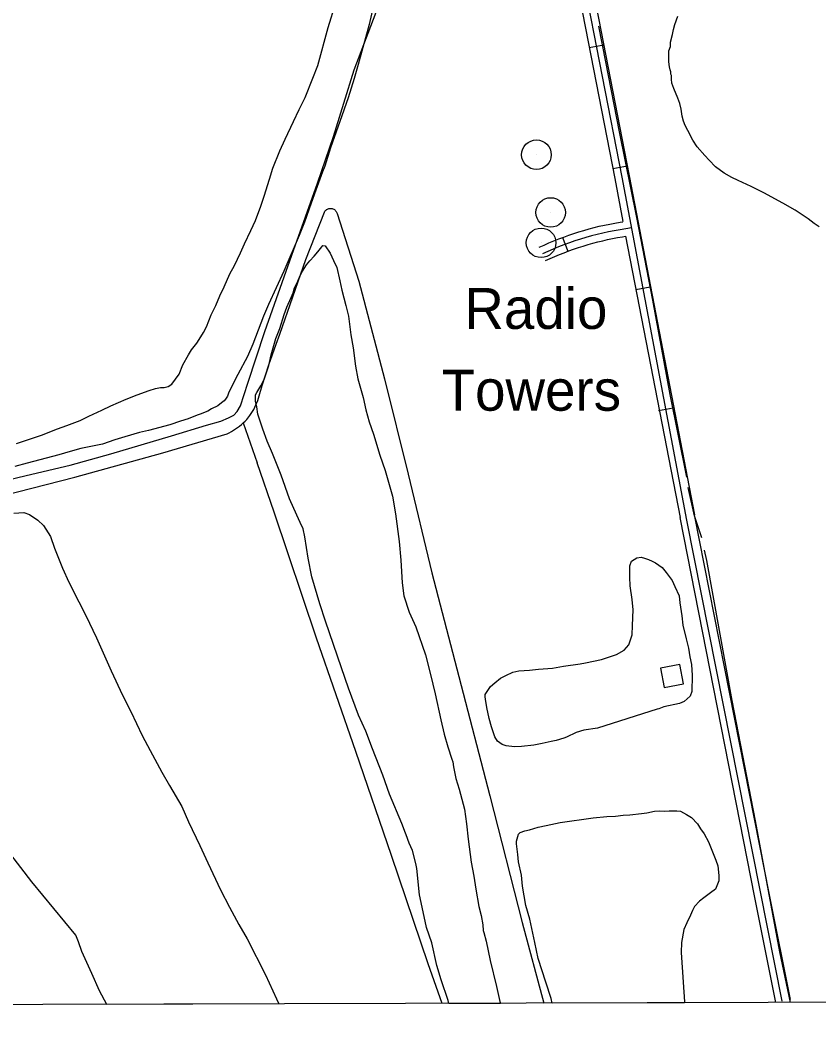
# Model space of a CAD drawing. Extents: x 3361039 to 3398939, y 576572 to 602007.
# Drawn here: x 3377858 to 3379478, y 581957 to 583990 of the extents above; entities that cross this region are included whole.
import ezdxf

# ---------------------------------------------------------------- set-up
doc = ezdxf.new("R2010")
doc.units = 0
for name, color, linetype in [('V-BLDG-OTLN', 7, 'Continuous'), ('V-DTCH-CNTR', 7, 'Continuous'), ('V-GRID-FRAM', 7, 'Continuous'), ('V-ROAD-CNTR', 7, 'Continuous'), ('V-SITE-VEGE', 7, 'Continuous'), ('V-TOPO-SHOR', 7, 'Continuous'), ('V-TOPO-TOWR', 7, 'Continuous'), ('V-TOPO-TOWR-IDEN', 7, 'Continuous')]:
    doc.layers.add(name, color=color, linetype=linetype)

msp = doc.modelspace()

# ---------------------------------------------------------------- linework, layer by layer
at = {"layer": 'V-BLDG-OTLN'}
msp.add_lwpolyline([(3379202.9, 582642.9), (3379195.7, 582682.3), (3379156.3, 582675), (3379163.6, 582635.7)], close=True, dxfattribs=at)
at = {"layer": 'V-DTCH-CNTR'}
msp.add_line((3378310.3, 583172.7), (3378338.2, 583091.4), dxfattribs=at)
for points in [[(3377823.2, 583025.4), (3377968.9, 583062.5), (3378147.4, 583112.2), (3378277.4, 583150.7), (3378281.9, 583152.8), (3378286.3, 583155.1), (3378290.6, 583157.6), (3378294.8, 583160.3), (3378298.9, 583163.1), (3378302.9, 583166.2), (3378306.7, 583169.3), (3378310.3, 583172.7), (3378313.9, 583176.2), (3378317.2, 583179.9), (3378323.5, 583187.6), (3378329, 583195.8), (3378331.6, 583200.1), (3378336, 583209), (3378339.7, 583218.2), (3378341.2, 583223), (3378342.6, 583227.7), (3378348.9, 583248.8), (3378355.6, 583269.7), (3378362.4, 583290.6), (3378369.5, 583311.4), (3378376.8, 583332.2), (3378384.3, 583352.8), (3378436.9, 583504.4), (3378475, 583600.6), (3378475.8, 583602.1), (3378476.9, 583603.4), (3378478.1, 583604.6), (3378479.4, 583605.6), (3378480.8, 583606.5), (3378482.3, 583607.2), (3378483.9, 583607.7), (3378485.6, 583607.9), (3378487.2, 583608), (3378488.9, 583607.9), (3378490.6, 583607.6), (3378492.1, 583607.1), (3378493.7, 583606.4), (3378495.1, 583605.5), (3378496.4, 583604.5), (3378497.5, 583603.3), (3378498.6, 583601.9), (3378499.4, 583600.5), (3378500.1, 583599)], [(3378500.1, 583599), (3378500.5, 583597.3), (3378544.7, 583460.1), (3378597, 583262), (3378644.6, 583068.6), (3378692.8, 582868.5), (3378747.7, 582658), (3378810.6, 582415.6), (3378876.1, 582158.9), (3378919.6, 581995)], [(3378713.4, 581994.4), (3378685.2, 582074.9), (3378610.6, 582295), (3378538.7, 582505.5), (3378458.7, 582735.8), (3378372.8, 582991.3), (3378338.2, 583091.4)]]:
    msp.add_lwpolyline(points, dxfattribs=at)
at = {"layer": 'V-GRID-FRAM'}
msp.add_lwpolyline([(3365114.8, 600140.3), (3396720.3, 600227.7), (3396778.5, 582044.3), (3365157.1, 581956.9), (3365114.8, 600140.3)], dxfattribs=at)
at = {"layer": 'V-ROAD-CNTR'}
for p, q in [((3379041.6, 583939.2), (3379012.1, 583933.5)), ((3379089.4, 583693.8), (3379059.9, 583688.1)), ((3378957.7, 583548.9), (3378968.3, 583520.9)), ((3379135.8, 583448.1), (3379106.3, 583442.5)), ((3379182.1, 583202.4), (3379152.6, 583196.9))]:
    msp.add_line(p, q, dxfattribs=at)
for points in [[(3378927.6, 584477.9), (3378944, 584282.9), (3379063.8, 583668.4), (3379080.1, 583581.5)], [(3379209.6, 582975.6), (3379078.5, 583671.2), (3378958.9, 584284.9), (3378942.6, 584479.1)], [(3378957.5, 584480.4), (3378973.8, 584287), (3379093.2, 583674), (3379225.6, 582986.2)], [(3378910.6, 583529.1), (3378920.3, 583533.6), (3378930.2, 583537.9), (3378940.1, 583542), (3378950.1, 583546.1), (3378960.2, 583549.9), (3378970.3, 583553.5), (3378980.5, 583557), (3378990.8, 583560.3), (3379001.1, 583563.3), (3379011.5, 583566.3), (3379021.9, 583569), (3379032.3, 583571.6), (3379042.9, 583574), (3379053.4, 583576.1), (3379064, 583578.1), (3379074.5, 583580), (3379080.3, 583580.8)], [(3378923.3, 583501.9), (3378932.7, 583506.3), (3378942, 583510.3), (3378951.5, 583514.3), (3378961, 583518.1), (3378970.6, 583521.7), (3378980.2, 583525.2), (3378989.9, 583528.5), (3378999.7, 583531.6), (3379009.5, 583534.5), (3379019.4, 583537.3), (3379029.3, 583539.9), (3379039.2, 583542.4), (3379049.2, 583544.6), (3379059.2, 583546.7), (3379069.3, 583548.6), (3379079.4, 583550.3), (3379085.8, 583551.3)], [(3379085.7, 583551.8), (3379196.2, 582980.4)], [(3379419.8, 582002.4), (3379377.2, 582215.1), (3379225.6, 582986.2)], [(3379390.3, 581996.5), (3379347.8, 582209.3), (3379196.2, 582980.4)], [(3379403.2, 581999.4), (3379209.6, 582975.6)]]:
    msp.add_lwpolyline(points, dxfattribs=at)
msp.add_arc((3379173.6, 582970.9), 602.1, 97.2231, 115.2341, dxfattribs=at)
at = {"layer": 'V-SITE-VEGE'}
for p, q in [((3378482.6, 583974.8), (3378497.8, 584024.9)), ((3378576.4, 584028.9), (3378565.8, 583981.3)), ((3378565.8, 583981.3), (3378543.3, 583899.7)), ((3378461.5, 583898.3), (3378482.6, 583974.8)), ((3378451.6, 583872), (3378461.5, 583898.3)), ((3378543.3, 583899.7), (3378535.4, 583871.4)), ((3378435.9, 583832.8), (3378451.6, 583872)), ((3378535.4, 583871.4), (3378522.9, 583832.2)), ((3378423.5, 583808.4), (3378435.9, 583832.8)), ((3378522.9, 583832.2), (3378506.4, 583784)), ((3378412.4, 583784), (3378423.5, 583808.4)), ((3378395.4, 583748.7), (3378412.4, 583784)), ((3378506.4, 583784), (3378498.5, 583763.4)), ((3378498.5, 583763.4), (3378487.4, 583730.7)), ((3378384.3, 583725), (3378395.4, 583748.7)), ((3378370.5, 583689.6), (3378384.3, 583725)), ((3378487.4, 583730.7), (3378475.5, 583694)), ((3378363.3, 583667.1), (3378370.5, 583689.6)), ((3378470.9, 583682.5), (3378457.8, 583645.2)), ((3378475.5, 583694), (3378470.9, 583682.5)), ((3378352.7, 583633.1), (3378363.3, 583667.1)), ((3378457.8, 583645.2), (3378447.9, 583618.9)), ((3378346.1, 583612.5), (3378352.7, 583633.1)), ((3378447.9, 583618.9), (3378434.8, 583579.7)), ((3378335, 583583.6), (3378346.1, 583612.5)), ((3378325.8, 583563.1), (3378335, 583583.6)), ((3378434.8, 583579.7), (3378423.6, 583552.7)), ((3378312.7, 583536.1), (3378325.8, 583563.1)), ((3378423.6, 583552.7), (3378392.9, 583480.8)), ((3378304.9, 583518.1), (3378312.7, 583536.1)), ((3378469.9, 583529.8), (3378471.8, 583532.4)), ((3378471.8, 583532.4), (3378476.3, 583531.7)), ((3378292.5, 583492.4), (3378304.9, 583518.1)), ((3378454.3, 583511.3), (3378461.4, 583519.6)), ((3378461.4, 583519.6), (3378469.9, 583529.8)), ((3378476.3, 583531.7), (3378486.5, 583516.8)), ((3378486.5, 583516.8), (3378493.5, 583502)), ((3378283.3, 583475.1), (3378292.5, 583492.4)), ((3378430.2, 583480.5), (3378438.7, 583493.4)), ((3378438.7, 583493.4), (3378445.2, 583501.7)), ((3378445.2, 583501.7), (3378454.3, 583511.3)), ((3378493.5, 583502), (3378499.8, 583487.8)), ((3378271.6, 583448.8), (3378283.3, 583475.1)), ((3378392.9, 583480.8), (3378361.5, 583412.7)), ((3378419.1, 583455.5), (3378425.6, 583471.5)), ((3378425.6, 583471.5), (3378430.2, 583480.5)), ((3378499.8, 583487.8), (3378506.1, 583461.3)), ((3378414.5, 583446.5), (3378419.1, 583455.5)), ((3378506.1, 583461.3), (3378510.5, 583442)), ((3378263.1, 583430.2), (3378271.6, 583448.8)), ((3378407.3, 583427.2), (3378411.2, 583436.9)), ((3378411.2, 583436.9), (3378414.5, 583446.5)), ((3378510.5, 583442), (3378518.6, 583411)), ((3378245.4, 583391.7), (3378254.5, 583410.9)), ((3378254.5, 583410.9), (3378263.1, 583430.2)), ((3378361.5, 583412.7), (3378351.6, 583389)), ((3378398.8, 583407.3), (3378407.3, 583427.2)), ((3378518.6, 583411), (3378523.6, 583389.1)), ((3378235.6, 583367.9), (3378245.4, 583391.7)), ((3378384.3, 583364.3), (3378393.5, 583392.6)), ((3378393.5, 583392.6), (3378398.8, 583407.3)), ((3378351.6, 583389), (3378330, 583332.5)), ((3378523.6, 583389.1), (3378528.5, 583351.7)), ((3378221.2, 583341.6), (3378229.7, 583356.3)), ((3378229.7, 583356.3), (3378235.6, 583367.9)), ((3378376.4, 583343.7), (3378384.3, 583364.3)), ((3378528.5, 583351.7), (3378533.5, 583325.2)), ((3378205.6, 583321.1), (3378216, 583334.5)), ((3378216, 583334.5), (3378221.2, 583341.6)), ((3378330, 583332.5), (3378318.9, 583307.4)), ((3378367.2, 583310.9), (3378376.4, 583343.7)), ((3378188, 583290.3), (3378199.1, 583310.8)), ((3378199.1, 583310.8), (3378205.6, 583321.1)), ((3378361.9, 583289.1), (3378367.2, 583310.9)), ((3378533.5, 583325.2), (3378537.7, 583287.8)), ((3378180.1, 583271.7), (3378188, 583290.3)), ((3378318.9, 583307.4), (3378299.3, 583270.8)), ((3378352.7, 583260.8), (3378361.9, 583289.1)), ((3378165.2, 583251.2), (3378180.1, 583271.7)), ((3378299.3, 583270.8), (3378281, 583234.9)), ((3378537.7, 583287.8), (3378542.7, 583262.1)), ((3378158.1, 583246.7), (3378165.2, 583251.2)), ((3378337.7, 583234.5), (3378346.1, 583248)), ((3378346.1, 583248), (3378352.7, 583260.8)), ((3378542.7, 583262.1), (3378553.4, 583224)), ((3378072.9, 583220.9), (3378094.8, 583229.8)), ((3378094.8, 583229.8), (3378119.4, 583238.6)), ((3378119.4, 583238.6), (3378132.3, 583242.4)), ((3378132.3, 583242.4), (3378142.6, 583244.2)), ((3378142.6, 583244.2), (3378149.7, 583244.8)), ((3378149.7, 583244.8), (3378158.1, 583246.7)), ((3378278.4, 583227.2), (3378274.5, 583220.8)), ((3378281, 583234.9), (3378278.4, 583227.2)), ((3378335, 583217.1), (3378335.1, 583229.4)), ((3378335.1, 583229.4), (3378337.7, 583234.5)), ((3378023.8, 583198.7), (3378041.9, 583207.6)), ((3378041.9, 583207.6), (3378072.9, 583220.9)), ((3378258.9, 583207.4), (3378246, 583201)), ((3378266, 583213.1), (3378258.9, 583207.4)), ((3378271.9, 583217.6), (3378266, 583213.1)), ((3378274.5, 583220.8), (3378271.9, 583217.6)), ((3378337.5, 583205.5), (3378335, 583217.1)), ((3378553.4, 583224), (3378559, 583199.5)), ((3377997.3, 583186), (3378023.8, 583198.7)), ((3378216.9, 583188.3), (3378198.8, 583180.7)), ((3378222.7, 583190.2), (3378216.9, 583188.3)), ((3378238.2, 583196.6), (3378222.7, 583190.2)), ((3378246, 583201), (3378238.2, 583196.6)), ((3378339.9, 583190.1), (3378337.5, 583205.5)), ((3378350, 583159.7), (3378339.9, 583190.1)), ((3378559, 583199.5), (3378565.9, 583174.9)), ((3377933.3, 583160.7), (3377952.7, 583167.6)), ((3377952.7, 583167.6), (3377979.2, 583177.8)), ((3377979.2, 583177.8), (3377997.3, 583186)), ((3378161.4, 583168.8), (3378118.2, 583157.5)), ((3378183.3, 583176.3), (3378161.4, 583168.8)), ((3378198.8, 583180.7), (3378183.3, 583176.3)), ((3378565.9, 583174.9), (3378574.1, 583149.8)), ((3377850.1, 583131), (3377901.1, 583148)), ((3377901.1, 583148), (3377933.3, 583160.7)), ((3378100.1, 583153.1), (3378069.8, 583144.3)), ((3378118.2, 583157.5), (3378100.1, 583153.1)), ((3378358.9, 583135.8), (3378350, 583159.7)), ((3378574.1, 583149.8), (3378587.3, 583107.2)), ((3378007.8, 583126), (3377980.7, 583120.4)), ((3378024.6, 583129.8), (3378007.8, 583126)), ((3378049.8, 583138), (3378024.6, 583129.8)), ((3378069.8, 583144.3), (3378049.8, 583138)), ((3378369.7, 583110.6), (3378358.9, 583135.8)), ((3377936.2, 583107.9), (3377872.3, 583090.9)), ((3377959.4, 583114.8), (3377936.2, 583107.9)), ((3377980.7, 583120.4), (3377959.4, 583114.8)), ((3378387.4, 583066.7), (3378369.7, 583110.6)), ((3378587.3, 583107.2), (3378598.1, 583076.2)), ((3377872.3, 583090.9), (3377847.1, 583084)), ((3378404.4, 583018.3), (3378387.4, 583066.7)), ((3378598.1, 583076.2), (3378613.2, 583023.9)), ((3378613.2, 583023.9), (3378619.3, 582987.8)), ((3378419, 582985.3), (3378404.4, 583018.3)), ((3377845.2, 582989.4), (3377865.2, 582990.5)), ((3377865.2, 582990.5), (3377876.7, 582986.6)), ((3377876.7, 582986.6), (3377894, 582975.5)), ((3378426, 582970.5), (3378419, 582985.3)), ((3378619.3, 582987.8), (3378626.7, 582931.7)), ((3377894, 582975.5), (3377904.9, 582964.5)), ((3377904.9, 582964.5), (3377919.6, 582941.8)), ((3378431.7, 582957.5), (3378426, 582970.5)), ((3378435.5, 582941.4), (3378431.7, 582957.5)), ((3377919.6, 582941.8), (3377927.8, 582918.6)), ((3378442.2, 582898.2), (3378435.5, 582941.4)), ((3378626.7, 582931.7), (3378629.6, 582894.3)), ((3377927.8, 582918.6), (3377943.6, 582877.9)), ((3378449.1, 582860.2), (3378442.2, 582898.2)), ((3378629.6, 582894.3), (3378632.5, 582847.9)), ((3377943.6, 582877.9), (3377956.3, 582849.5)), ((3377956.3, 582849.5), (3377976.6, 582809.4)), ((3378465.4, 582805.3), (3378449.1, 582860.2)), ((3378632.5, 582847.9), (3378636.2, 582821.5)), ((3378636.2, 582821.5), (3378646.9, 582788.6)), ((3377976.6, 582809.4), (3377991.2, 582781.6)), ((3378476.8, 582770.5), (3378465.4, 582805.3)), ((3377991.2, 582781.6), (3378012.8, 582736.4)), ((3378646.9, 582788.6), (3378660.2, 582758.9)), ((3378509.6, 582675.5), (3378476.8, 582770.5)), ((3378660.2, 582758.9), (3378679.8, 582702.1)), ((3378012.8, 582736.4), (3378042.6, 582669.2)), ((3378679.8, 582702.1), (3378689.8, 582662)), ((3378042.6, 582669.2), (3378065.4, 582620.1)), ((3378523.5, 582634.2), (3378509.6, 582675.5)), ((3378689.8, 582662), (3378699.2, 582622.7)), ((3378065.4, 582620.1), (3378082, 582587.1)), ((3378544.3, 582579.3), (3378523.5, 582634.2)), ((3378699.2, 582622.7), (3378711.1, 582569.8)), ((3378082, 582587.1), (3378105.4, 582538)), ((3378558.9, 582547), (3378544.3, 582579.3)), ((3378711.1, 582569.8), (3378718, 582540.8)), ((3378105.4, 582538), (3378121.3, 582507.6)), ((3378572.2, 582510.9), (3378558.9, 582547)), ((3378718, 582540.8), (3378724.9, 582515)), ((3378121.3, 582507.6), (3378144.9, 582463.6)), ((3378593.1, 582457.9), (3378572.2, 582510.9)), ((3378724.9, 582515), (3378733.1, 582490.4)), ((3378733.1, 582490.4), (3378735.6, 582484.6)), ((3378735.6, 582484.6), (3378736.8, 582474.9)), ((3378736.8, 582474.9), (3378741.2, 582451.1)), ((3378144.9, 582463.6), (3378160.8, 582436.5)), ((3378607, 582419.2), (3378593.1, 582457.9)), ((3378160.8, 582436.5), (3378185.6, 582394.4)), ((3378741.2, 582451.1), (3378748.1, 582429.1)), ((3378631.7, 582359.8), (3378607, 582419.2)), ((3378748.1, 582429.1), (3378758.8, 582389.1)), ((3378185.6, 582394.4), (3378199.5, 582363.4)), ((3378758.8, 582389.1), (3378763.1, 582358.8)), ((3379020.1, 582371.2), (3379047.8, 582374.2)), ((3379047.8, 582374.2), (3379065.2, 582374.7)), ((3379065.2, 582374.7), (3379080.7, 582376.6)), ((3379080.7, 582376.6), (3379094.2, 582377.1)), ((3379094.2, 582377.1), (3379118.1, 582380.2)), ((3379118.1, 582380.2), (3379129, 582381.4)), ((3379129, 582381.4), (3379144.5, 582384.5)), ((3379144.5, 582384.5), (3379153.5, 582385.1)), ((3379153.5, 582385.1), (3379164.5, 582385)), ((3379164.5, 582385), (3379174.2, 582385.6)), ((3379174.2, 582385.6), (3379189.6, 582385.5)), ((3379189.6, 582385.5), (3379197.3, 582384.8)), ((3379197.3, 582384.8), (3379209.5, 582378.2)), ((3379209.5, 582378.2), (3379219.1, 582371.7)), ((3378199.5, 582363.4), (3378222.4, 582315)), ((3378639.3, 582340.4), (3378631.7, 582359.8)), ((3378763.1, 582358.8), (3378766.7, 582327.9)), ((3378908.6, 582352), (3378924.7, 582355.8)), ((3378924.7, 582355.8), (3378953.1, 582362)), ((3378953.1, 582362), (3378971.8, 582364.5)), ((3378971.8, 582364.5), (3379000.8, 582368.8)), ((3379000.8, 582368.8), (3379020.1, 582371.2)), ((3379219.1, 582371.7), (3379231.3, 582358.8)), ((3379231.3, 582358.8), (3379237.7, 582349.1)), ((3378640.5, 582336.5), (3378639.3, 582340.4)), ((3378646.9, 582319.7), (3378640.5, 582336.5)), ((3378864.6, 582324), (3378868.5, 582338.1)), ((3378868.5, 582338.1), (3378871.8, 582341.3)), ((3378871.8, 582341.3), (3378881.5, 582345.1)), ((3378881.5, 582345.1), (3378890.5, 582347)), ((3378890.5, 582347), (3378908.6, 582352)), ((3379237.7, 582349.1), (3379244.7, 582338.7)), ((3379244.7, 582338.7), (3379253.6, 582322.5)), ((3378222.4, 582315), (3378238.2, 582280.1)), ((3378653.2, 582304.9), (3378646.9, 582319.7)), ((3378766.7, 582327.9), (3378772.8, 582281.5)), ((3378864.5, 582318.2), (3378864.6, 582324)), ((3378867, 582296.9), (3378864.5, 582318.2)), ((3379253.6, 582322.5), (3379268.8, 582285.1)), ((3377881.8, 582241.3), (3377830.1, 582308.1)), ((3378660.1, 582278.4), (3378653.2, 582304.9)), ((3378868.8, 582282.1), (3378867, 582296.9)), ((3378238.2, 582280.1), (3378264.3, 582225.1)), ((3378662, 582268.1), (3378660.1, 582278.4)), ((3378772.8, 582281.5), (3378777.8, 582253.1)), ((3378874.4, 582255), (3378868.8, 582282.1)), ((3379268.8, 582285.1), (3379272.6, 582273.5)), ((3379272.6, 582273.5), (3379275, 582254.1)), ((3378668, 582214.6), (3378662, 582268.1)), ((3378777.8, 582253.1), (3378782.1, 582226.7)), ((3378876.8, 582232.4), (3378874.4, 582255)), ((3379275, 582254.1), (3379274.9, 582243.2)), ((3377970.6, 582133.2), (3377881.8, 582241.3)), ((3378883.6, 582193.1), (3378876.8, 582232.4)), ((3379274.9, 582243.2), (3379267.7, 582226.5)), ((3378264.3, 582225.1), (3378282.1, 582189.6)), ((3378671.1, 582199.1), (3378668, 582214.6)), ((3378782.1, 582226.7), (3378788.3, 582191.2)), ((3379258, 582218.8), (3379244.4, 582208.6)), ((3379267.7, 582226.5), (3379258, 582218.8)), ((3378681.7, 582148.8), (3378671.1, 582199.1)), ((3378788.3, 582191.2), (3378792.7, 582173.1)), ((3378891.8, 582165.4), (3378883.6, 582193.1)), ((3379225.6, 582191.4), (3379221.7, 582183)), ((3379235.3, 582202.2), (3379225.6, 582191.4)), ((3379244.4, 582208.6), (3379235.3, 582202.2)), ((3378282.1, 582189.6), (3378301.1, 582154.7)), ((3378792.7, 582173.1), (3378796.4, 582153.8)), ((3379217.1, 582174), (3379209.9, 582158)), ((3379221.7, 582183), (3379217.1, 582174)), ((3378301.1, 582154.7), (3378318.3, 582125.6)), ((3378796.4, 582153.8), (3378797, 582142.8)), ((3378901.8, 582118.3), (3378891.8, 582165.4)), ((3379209.9, 582158), (3379204, 582144.5)), ((3377976.3, 582119.6), (3377970.6, 582133.2)), ((3378692.5, 582117.2), (3378681.7, 582148.8)), ((3378797, 582142.8), (3378798.2, 582138.3)), ((3378798.2, 582138.3), (3378802.6, 582120.9)), ((3379204, 582144.5), (3379199.3, 582118.1)), ((3377983.2, 582099.6), (3377976.3, 582119.6)), ((3378318.3, 582125.6), (3378355.2, 582052.5)), ((3378703.1, 582071.4), (3378692.5, 582117.2)), ((3378802.6, 582120.9), (3378810.7, 582081.5)), ((3378908.6, 582085.4), (3378901.8, 582118.3)), ((3379199.3, 582118.1), (3379198.5, 582098.2)), ((3378002.9, 582055), (3377983.2, 582099.6)), ((3379198.5, 582098.2), (3379202.6, 582037.6)), ((3378711.9, 582042.3), (3378703.1, 582071.4)), ((3378810.7, 582081.5), (3378823.9, 582028.6)), ((3378923.8, 582037.6), (3378908.6, 582085.4)), ((3378018.7, 582020.1), (3378002.9, 582055)), ((3378355.2, 582052.5), (3378377.4, 582004.1)), ((3378725.8, 582000.3), (3378711.9, 582042.3)), ((3378823.9, 582028.6), (3378830.7, 581998.3)), ((3378934.5, 582004.7), (3378923.8, 582037.6)), ((3379202.6, 582037.6), (3379204.9, 581997.6)), ((3378033.3, 581992.5), (3378018.7, 582020.1)), ((3378382.3, 581993.5), (3378033.3, 581992.5)), ((3378377.4, 582004.1), (3378382.3, 581993.5)), ((3378727.3, 581994.4), (3378725.8, 582000.3)), ((3378831.9, 581994.7), (3378727.3, 581994.4)), ((3378830.7, 581998.3), (3378831.9, 581994.7)), ((3378936.7, 581995), (3378934.5, 582004.7)), ((3379205.1, 581995.8), (3378936.7, 581995)), ((3379204.9, 581997.6), (3379205.1, 581995.8))]:
    msp.add_line(p, q, dxfattribs=at)
for points in [[(3379478.3, 583570.4), (3379468.1, 583577.5), (3379455.9, 583586.6), (3379429.6, 583604.2), (3379404.6, 583618.6), (3379366.1, 583639.4), (3379340.4, 583652.5), (3379314.1, 583664.3), (3379301.2, 583670.8), (3379285.8, 583679.3), (3379267.9, 583692.3), (3379255.1, 583705.9), (3379246.2, 583715), (3379230.8, 583733.1), (3379221.9, 583746.1), (3379211.7, 583766.1), (3379206.7, 583776.5), (3379202.9, 583784.9), (3379200.4, 583795.2), (3379198.5, 583809.4), (3379196, 583821), (3379191.6, 583831.9), (3379183.4, 583851.3), (3379179.6, 583862.3), (3379179, 583870), (3379179, 583877.8), (3379177.6, 583880.6), (3379177.7, 583885), (3379176.2, 583889.3), (3379174.9, 583895), (3379173.5, 583905.1), (3379173.6, 583928), (3379176.6, 583936.6), (3379176.6, 583945.2), (3379181.1, 583961), (3379182.6, 583971.1), (3379185.5, 583981.1)], [(3379185.5, 583981.1), (3379191.4, 583998.3)]]:
    msp.add_lwpolyline(points, dxfattribs=at)
msp.add_lwpolyline([(3379149.8, 582591.8), (3379028.5, 582553.4), (3379000.8, 582549.1), (3378985.3, 582544.7), (3378965.9, 582535.2), (3378960.1, 582532.6), (3378945.2, 582528.2), (3378934.9, 582526.4), (3378916.2, 582522), (3378899.4, 582518.9), (3378874.9, 582515.8), (3378860.1, 582515.3), (3378843.4, 582517.3), (3378835.7, 582520), (3378826.1, 582527.1), (3378820.3, 582535.5), (3378813.4, 582555.6), (3378809, 582573), (3378804.6, 582594.9), (3378801.6, 582612.3), (3378800.9, 582616.8), (3378801, 582621.3), (3378803.6, 582625.8), (3378812, 582637.4), (3378820.5, 582645), (3378832.1, 582654.6), (3378842.5, 582660.3), (3378856.7, 582666.7), (3378868.9, 582669.2), (3378890.8, 582670.9), (3378908.9, 582672.8), (3378937.2, 582675.1), (3378959.8, 582678.8), (3378993.3, 582683.7), (3379004.3, 582685.6), (3379036.5, 582692.5), (3379067.5, 582702.6), (3379083.1, 582711.5), (3379092.1, 582722.3), (3379098.7, 582742.3), (3379099.5, 582761.6), (3379101, 582793.1), (3379099.2, 582814.4), (3379094.9, 582842.1), (3379094.4, 582859.5), (3379094.6, 582882.7), (3379097.8, 582892.3), (3379108.2, 582898.7), (3379117.2, 582899.9), (3379124.3, 582897.9), (3379132, 582895.3), (3379139.7, 582892), (3379146.1, 582888.8), (3379159.6, 582879), (3379167.9, 582869.3), (3379180, 582852.5), (3379185.7, 582840.8), (3379194, 582821.5), (3379195.8, 582807.3), (3379199.5, 582780.8), (3379201.9, 582762.2), (3379208.8, 582734.4), (3379213.2, 582715.7), (3379216.3, 582697.6), (3379219.4, 582682.2), (3379220.5, 582660.3), (3379220.3, 582627.4), (3379216.4, 582618.4), (3379204.7, 582607.6), (3379195, 582603.1), (3379163.4, 582596.3), (3379153.1, 582592.5)], close=True, dxfattribs=at)
at = {"layer": 'V-TOPO-SHOR'}
for points in [[(3377782.5, 583044.7), (3377870.1, 583065.6), (3377959.1, 583087.2), (3378041.5, 583110.2), (3378164.6, 583146.5), (3378235.9, 583168.2), (3378264.7, 583175.9), (3378280.4, 583182.9), (3378290.9, 583188.1), (3378298.1, 583195.9), (3378304.7, 583207.6), (3378319.4, 583253.2), (3378354.1, 583358.1), (3378408.7, 583513.1), (3378460.7, 583659), (3378493.4, 583754.1), (3378535.4, 583889), (3378588.7, 584029)], [(3379209.8, 583062.7), (3379176.4, 583230.1), (3379141.1, 583421.6), (3379108.5, 583589.7), (3379073.1, 583763.3), (3379045.8, 583905.1), (3379031.1, 583977.7)], [(3379240, 582939.6), (3379225.1, 582983.9), (3379212.4, 583041.3)], [(3379420.1, 581996.4), (3379398.5, 582099.3), (3379349.2, 582364.9), (3379301.9, 582609), (3379250.7, 582893.2), (3379246, 582914.7)]]:
    msp.add_lwpolyline(points, dxfattribs=at)
at = {"layer": 'V-TOPO-TOWR'}
for p, q in [((3378904.9, 583716.9), (3378904.9, 583716.9)), ((3378933.7, 583599.7), (3378933.7, 583599.7)), ((3378914.3, 583538.1), (3378914.3, 583538.1))]:
    msp.add_line(p, q, dxfattribs=at)
for centre in [(3378904.9, 583716.9), (3378933.7, 583599.7), (3378914.3, 583538.1)]:
    msp.add_circle(centre, 30, dxfattribs=at)

# ---------------------------------------------------------------- texts
at = {"layer": 'V-TOPO-TOWR-IDEN'}
for s, p in [('Radio', (3378758.7, 583363.4)), ('Towers', (3378712.6, 583197.4))]:
    msp.add_text(s, height=83, dxfattribs=at).set_placement(p)

doc.saveas('drawing.dxf')
